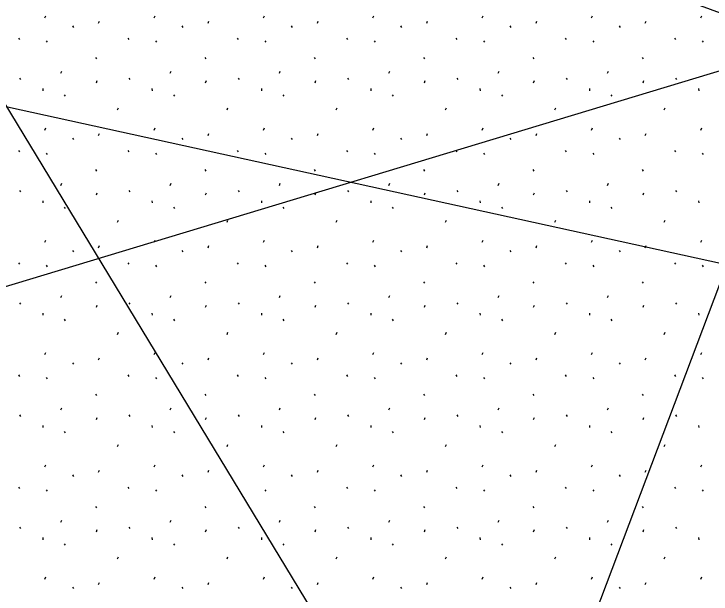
# Model space of a CAD drawing. Extents: x 419101 to 420177, y 4451541 to 4452254.
# Drawn here: x 420060.2 to 420070.78, y 4452017.72 to 4452026.51 of the extents above; entities that cross this region are included whole.
import ezdxf

# ---------------------------------------------------------------- set-up
doc = ezdxf.new("R2010")
doc.units = 0
for name, color, linetype in [('2_KADASTRO', 7, 'Continuous'), ('3_HALİHAZIR', 7, 'Continuous'), ('Level 61', 7, 'Continuous')]:
    doc.layers.add(name, color=color, linetype=linetype)

msp = doc.modelspace()

# ---------------------------------------------------------------- linework, layer by layer
at = {"layer": '2_KADASTRO'}
msp.add_lwpolyline([(420044.139, 4452028.602), (420046.42, 4452042.62), (420067.824, 4452037.969), (420095.36, 4452031.511), (420094.193, 4452026.24), (420109.972, 4452021.564), (420107.982, 4452014.605)], close=True, dxfattribs=at)
at = {"layer": '3_HALİHAZIR'}
for p, q in [((420067.385, 4452013.09), (420055.884, 4452032.04)), ((420072.23, 4452026.046), (420051.087, 4452019.661))]:
    msp.add_line(p, q, dxfattribs=at)
for points in [[(420067.385, 4452013.09), (420071.337, 4452023.551), (420072.23, 4452026.046), (420055.884, 4452032.04), (420051.087, 4452019.661)], [(420067.385, 4452013.09), (420071.337, 4452023.551), (420092.127, 4452015.367), (420088.165, 4452005.246)]]:
    msp.add_lwpolyline(points, close=True, dxfattribs=at)
at = {"layer": 'Level 61'}
for p, q in [((420060.67, 4452026.453), (420060.684, 4452026.485)), ((420062.328, 4452026.453), (420062.342, 4452026.485)), ((420063.987, 4452026.453), (420064.001, 4452026.485)), ((420065.646, 4452026.453), (420065.66, 4452026.485)), ((420067.304, 4452026.453), (420067.318, 4452026.485)), ((420068.963, 4452026.453), (420068.977, 4452026.485)), ((420070.621, 4452026.453), (420070.635, 4452026.485)), ((420061.089, 4452026.33), (420061.103, 4452026.308)), ((420061.486, 4452026.371), (420061.501, 4452026.403)), ((420062.747, 4452026.33), (420062.762, 4452026.308)), ((420063.145, 4452026.371), (420063.159, 4452026.403)), ((420064.406, 4452026.33), (420064.42, 4452026.308)), ((420064.804, 4452026.371), (420064.818, 4452026.403)), ((420066.065, 4452026.33), (420066.079, 4452026.308)), ((420066.462, 4452026.371), (420066.476, 4452026.403)), ((420067.723, 4452026.33), (420067.737, 4452026.308)), ((420068.121, 4452026.371), (420068.135, 4452026.403)), ((420069.382, 4452026.33), (420069.396, 4452026.308)), ((420069.779, 4452026.371), (420069.794, 4452026.403)), ((420060.272, 4452026.144), (420060.286, 4452026.122)), ((420061.93, 4452026.144), (420061.945, 4452026.122)), ((420063.589, 4452026.144), (420063.603, 4452026.122)), ((420065.248, 4452026.144), (420065.262, 4452026.122)), ((420066.906, 4452026.144), (420066.92, 4452026.122)), ((420068.565, 4452026.144), (420068.579, 4452026.122)), ((420070.223, 4452026.144), (420070.238, 4452026.122)), ((420060.692, 4452026.105), (420060.706, 4452026.084)), ((420062.35, 4452026.105), (420062.364, 4452026.084)), ((420064.009, 4452026.105), (420064.023, 4452026.084)), ((420065.667, 4452026.105), (420065.682, 4452026.084)), ((420067.326, 4452026.105), (420067.34, 4452026.084)), ((420068.985, 4452026.105), (420068.999, 4452026.084)), ((420070.643, 4452026.105), (420070.657, 4452026.084)), ((420061.439, 4452025.853), (420061.453, 4452025.832)), ((420063.098, 4452025.853), (420063.112, 4452025.832)), ((420064.756, 4452025.853), (420064.771, 4452025.832)), ((420066.415, 4452025.853), (420066.429, 4452025.832)), ((420068.074, 4452025.853), (420068.088, 4452025.832)), ((420069.732, 4452025.853), (420069.746, 4452025.832)), ((420060.911, 4452025.615), (420060.925, 4452025.646)), ((420062.57, 4452025.615), (420062.584, 4452025.646)), ((420064.228, 4452025.615), (420064.242, 4452025.646)), ((420065.887, 4452025.615), (420065.901, 4452025.646)), ((420067.545, 4452025.615), (420067.56, 4452025.646)), ((420069.204, 4452025.615), (420069.218, 4452025.646)), ((420060.285, 4452025.538), (420060.299, 4452025.516)), ((420061.451, 4452025.469), (420061.465, 4452025.501)), ((420061.944, 4452025.538), (420061.958, 4452025.516)), ((420063.109, 4452025.469), (420063.124, 4452025.501)), ((420063.602, 4452025.538), (420063.617, 4452025.516)), ((420064.768, 4452025.469), (420064.782, 4452025.501)), ((420065.261, 4452025.538), (420065.275, 4452025.516)), ((420066.427, 4452025.469), (420066.441, 4452025.501)), ((420066.92, 4452025.538), (420066.934, 4452025.516)), ((420068.085, 4452025.469), (420068.1, 4452025.501)), ((420068.578, 4452025.538), (420068.592, 4452025.516)), ((420069.744, 4452025.469), (420069.758, 4452025.501)), ((420070.237, 4452025.538), (420070.251, 4452025.516)), ((420060.637, 4452025.38), (420060.64, 4452025.348)), ((420062.295, 4452025.38), (420062.299, 4452025.348)), ((420063.954, 4452025.38), (420063.958, 4452025.348)), ((420065.613, 4452025.38), (420065.616, 4452025.348)), ((420067.271, 4452025.38), (420067.275, 4452025.348)), ((420068.93, 4452025.38), (420068.933, 4452025.348)), ((420070.588, 4452025.38), (420070.592, 4452025.348)), ((420060.963, 4452025.286), (420060.977, 4452025.264)), ((420062.621, 4452025.286), (420062.635, 4452025.264)), ((420064.28, 4452025.286), (420064.294, 4452025.264)), ((420065.939, 4452025.286), (420065.953, 4452025.264)), ((420067.597, 4452025.286), (420067.611, 4452025.264)), ((420069.256, 4452025.286), (420069.27, 4452025.264)), ((420061.774, 4452025.057), (420061.788, 4452025.089)), ((420063.433, 4452025.057), (420063.447, 4452025.089)), ((420065.091, 4452025.057), (420065.106, 4452025.089)), ((420066.75, 4452025.057), (420066.764, 4452025.089)), ((420068.408, 4452025.057), (420068.423, 4452025.089)), ((420070.067, 4452025.057), (420070.081, 4452025.089)), ((420060.67, 4452024.751), (420060.684, 4452024.783)), ((420062.328, 4452024.751), (420062.342, 4452024.783)), ((420063.987, 4452024.751), (420064.001, 4452024.783)), ((420065.646, 4452024.751), (420065.66, 4452024.783)), ((420067.304, 4452024.751), (420067.318, 4452024.783)), ((420068.963, 4452024.751), (420068.977, 4452024.783)), ((420070.621, 4452024.751), (420070.635, 4452024.783)), ((420061.486, 4452024.669), (420061.501, 4452024.701)), ((420063.145, 4452024.669), (420063.159, 4452024.701)), ((420064.804, 4452024.669), (420064.818, 4452024.701)), ((420066.462, 4452024.669), (420066.476, 4452024.701)), ((420068.121, 4452024.669), (420068.135, 4452024.701)), ((420069.779, 4452024.669), (420069.794, 4452024.701)), ((420061.089, 4452024.628), (420061.103, 4452024.606)), ((420062.747, 4452024.628), (420062.762, 4452024.606)), ((420064.406, 4452024.628), (420064.42, 4452024.606)), ((420066.065, 4452024.628), (420066.079, 4452024.606)), ((420067.723, 4452024.628), (420067.737, 4452024.606)), ((420069.382, 4452024.628), (420069.396, 4452024.606)), ((420060.272, 4452024.442), (420060.286, 4452024.42)), ((420061.93, 4452024.442), (420061.945, 4452024.42)), ((420063.589, 4452024.442), (420063.603, 4452024.42)), ((420065.248, 4452024.442), (420065.262, 4452024.42)), ((420066.906, 4452024.442), (420066.92, 4452024.42)), ((420068.565, 4452024.442), (420068.579, 4452024.42)), ((420070.223, 4452024.442), (420070.238, 4452024.42)), ((420060.692, 4452024.403), (420060.706, 4452024.382)), ((420062.35, 4452024.403), (420062.364, 4452024.382)), ((420064.009, 4452024.403), (420064.023, 4452024.382)), ((420065.667, 4452024.403), (420065.682, 4452024.382)), ((420067.326, 4452024.403), (420067.34, 4452024.382)), ((420068.985, 4452024.403), (420068.999, 4452024.382)), ((420070.643, 4452024.403), (420070.657, 4452024.382)), ((420061.439, 4452024.151), (420061.453, 4452024.13)), ((420063.098, 4452024.151), (420063.112, 4452024.13)), ((420064.756, 4452024.151), (420064.771, 4452024.13)), ((420066.415, 4452024.151), (420066.429, 4452024.13)), ((420068.074, 4452024.151), (420068.088, 4452024.13)), ((420069.732, 4452024.151), (420069.746, 4452024.13)), ((420060.911, 4452023.913), (420060.925, 4452023.944)), ((420062.57, 4452023.913), (420062.584, 4452023.944)), ((420064.228, 4452023.913), (420064.242, 4452023.944)), ((420065.887, 4452023.913), (420065.901, 4452023.944)), ((420067.545, 4452023.913), (420067.56, 4452023.944)), ((420069.204, 4452023.913), (420069.218, 4452023.944)), ((420060.285, 4452023.836), (420060.299, 4452023.814)), ((420061.451, 4452023.767), (420061.465, 4452023.799)), ((420061.944, 4452023.836), (420061.958, 4452023.814)), ((420063.109, 4452023.767), (420063.124, 4452023.799)), ((420063.602, 4452023.836), (420063.617, 4452023.814)), ((420064.768, 4452023.767), (420064.782, 4452023.799)), ((420065.261, 4452023.836), (420065.275, 4452023.814)), ((420066.427, 4452023.767), (420066.441, 4452023.799)), ((420066.92, 4452023.836), (420066.934, 4452023.814)), ((420068.085, 4452023.767), (420068.1, 4452023.799)), ((420068.578, 4452023.836), (420068.592, 4452023.814)), ((420069.744, 4452023.767), (420069.758, 4452023.799)), ((420070.237, 4452023.836), (420070.251, 4452023.814)), ((420060.637, 4452023.678), (420060.64, 4452023.646)), ((420062.295, 4452023.678), (420062.299, 4452023.646)), ((420063.954, 4452023.678), (420063.958, 4452023.646)), ((420065.613, 4452023.678), (420065.616, 4452023.646)), ((420067.271, 4452023.678), (420067.275, 4452023.646)), ((420068.93, 4452023.678), (420068.933, 4452023.646)), ((420070.588, 4452023.678), (420070.592, 4452023.646)), ((420060.963, 4452023.584), (420060.977, 4452023.562)), ((420062.621, 4452023.584), (420062.635, 4452023.562)), ((420064.28, 4452023.584), (420064.294, 4452023.562)), ((420065.939, 4452023.584), (420065.953, 4452023.562)), ((420067.597, 4452023.584), (420067.611, 4452023.562)), ((420069.256, 4452023.584), (420069.27, 4452023.562)), ((420061.774, 4452023.355), (420061.788, 4452023.387)), ((420063.433, 4452023.355), (420063.447, 4452023.387)), ((420065.091, 4452023.355), (420065.106, 4452023.387)), ((420066.75, 4452023.355), (420066.764, 4452023.387)), ((420068.408, 4452023.355), (420068.423, 4452023.387)), ((420070.067, 4452023.355), (420070.081, 4452023.387)), ((420060.67, 4452023.049), (420060.684, 4452023.081)), ((420062.328, 4452023.049), (420062.342, 4452023.081)), ((420063.987, 4452023.049), (420064.001, 4452023.081)), ((420065.646, 4452023.049), (420065.66, 4452023.081)), ((420067.304, 4452023.049), (420067.318, 4452023.081)), ((420068.963, 4452023.049), (420068.977, 4452023.081)), ((420070.621, 4452023.049), (420070.635, 4452023.081)), ((420061.486, 4452022.967), (420061.501, 4452022.999)), ((420063.145, 4452022.967), (420063.159, 4452022.999)), ((420064.804, 4452022.967), (420064.818, 4452022.999)), ((420066.462, 4452022.967), (420066.476, 4452022.999)), ((420068.121, 4452022.967), (420068.135, 4452022.999)), ((420069.779, 4452022.967), (420069.794, 4452022.999)), ((420061.089, 4452022.926), (420061.103, 4452022.904)), ((420062.747, 4452022.926), (420062.762, 4452022.904)), ((420064.406, 4452022.926), (420064.42, 4452022.904)), ((420066.065, 4452022.926), (420066.079, 4452022.904)), ((420067.723, 4452022.926), (420067.737, 4452022.904)), ((420069.382, 4452022.926), (420069.396, 4452022.904)), ((420060.272, 4452022.74), (420060.286, 4452022.718)), ((420061.93, 4452022.74), (420061.945, 4452022.718)), ((420063.589, 4452022.74), (420063.603, 4452022.718)), ((420065.248, 4452022.74), (420065.262, 4452022.718)), ((420066.906, 4452022.74), (420066.92, 4452022.718)), ((420068.565, 4452022.74), (420068.579, 4452022.718)), ((420070.223, 4452022.74), (420070.238, 4452022.718)), ((420060.692, 4452022.701), (420060.706, 4452022.68)), ((420062.35, 4452022.701), (420062.364, 4452022.68)), ((420064.009, 4452022.701), (420064.023, 4452022.68)), ((420065.667, 4452022.701), (420065.682, 4452022.68)), ((420067.326, 4452022.701), (420067.34, 4452022.68)), ((420068.985, 4452022.701), (420068.999, 4452022.68)), ((420070.643, 4452022.701), (420070.657, 4452022.68)), ((420061.439, 4452022.449), (420061.453, 4452022.428)), ((420063.098, 4452022.449), (420063.112, 4452022.428)), ((420064.756, 4452022.449), (420064.771, 4452022.428)), ((420066.415, 4452022.449), (420066.429, 4452022.428)), ((420068.074, 4452022.449), (420068.088, 4452022.428)), ((420069.732, 4452022.449), (420069.746, 4452022.428)), ((420060.911, 4452022.211), (420060.925, 4452022.242)), ((420062.57, 4452022.211), (420062.584, 4452022.242)), ((420064.228, 4452022.211), (420064.242, 4452022.242)), ((420065.887, 4452022.211), (420065.901, 4452022.242)), ((420067.545, 4452022.211), (420067.56, 4452022.242)), ((420069.204, 4452022.211), (420069.218, 4452022.242)), ((420060.285, 4452022.134), (420060.299, 4452022.112)), ((420061.451, 4452022.065), (420061.465, 4452022.097)), ((420061.944, 4452022.134), (420061.958, 4452022.112)), ((420063.109, 4452022.065), (420063.124, 4452022.097)), ((420063.602, 4452022.134), (420063.617, 4452022.112)), ((420064.768, 4452022.065), (420064.782, 4452022.097)), ((420065.261, 4452022.134), (420065.275, 4452022.112)), ((420066.427, 4452022.065), (420066.441, 4452022.097)), ((420066.92, 4452022.134), (420066.934, 4452022.112)), ((420068.085, 4452022.065), (420068.1, 4452022.097)), ((420068.578, 4452022.134), (420068.592, 4452022.112)), ((420069.744, 4452022.065), (420069.758, 4452022.097)), ((420070.237, 4452022.134), (420070.251, 4452022.112)), ((420060.637, 4452021.976), (420060.64, 4452021.944)), ((420060.963, 4452021.882), (420060.977, 4452021.86)), ((420062.295, 4452021.976), (420062.299, 4452021.944)), ((420062.621, 4452021.882), (420062.635, 4452021.86)), ((420063.954, 4452021.976), (420063.958, 4452021.944)), ((420064.28, 4452021.882), (420064.294, 4452021.86)), ((420065.613, 4452021.976), (420065.616, 4452021.944)), ((420065.939, 4452021.882), (420065.953, 4452021.86)), ((420067.271, 4452021.976), (420067.275, 4452021.944)), ((420067.597, 4452021.882), (420067.611, 4452021.86)), ((420068.93, 4452021.976), (420068.933, 4452021.944)), ((420069.256, 4452021.882), (420069.27, 4452021.86)), ((420070.588, 4452021.976), (420070.592, 4452021.944)), ((420061.774, 4452021.653), (420061.788, 4452021.685)), ((420063.433, 4452021.653), (420063.447, 4452021.685)), ((420065.091, 4452021.653), (420065.106, 4452021.685)), ((420066.75, 4452021.653), (420066.764, 4452021.685)), ((420068.408, 4452021.653), (420068.423, 4452021.685)), ((420070.067, 4452021.653), (420070.081, 4452021.685)), ((420060.67, 4452021.347), (420060.684, 4452021.379)), ((420062.328, 4452021.347), (420062.342, 4452021.379)), ((420063.987, 4452021.347), (420064.001, 4452021.379)), ((420065.646, 4452021.347), (420065.66, 4452021.379)), ((420067.304, 4452021.347), (420067.318, 4452021.379)), ((420068.963, 4452021.347), (420068.977, 4452021.379)), ((420070.621, 4452021.347), (420070.635, 4452021.379)), ((420061.486, 4452021.265), (420061.501, 4452021.297)), ((420063.145, 4452021.265), (420063.159, 4452021.297)), ((420064.804, 4452021.265), (420064.818, 4452021.297)), ((420066.462, 4452021.265), (420066.476, 4452021.297)), ((420068.121, 4452021.265), (420068.135, 4452021.297)), ((420069.779, 4452021.265), (420069.794, 4452021.297)), ((420061.089, 4452021.224), (420061.103, 4452021.202)), ((420062.747, 4452021.224), (420062.762, 4452021.202)), ((420064.406, 4452021.224), (420064.42, 4452021.202)), ((420066.065, 4452021.224), (420066.079, 4452021.202)), ((420067.723, 4452021.224), (420067.737, 4452021.202)), ((420069.382, 4452021.224), (420069.396, 4452021.202)), ((420060.272, 4452021.038), (420060.286, 4452021.016)), ((420061.93, 4452021.038), (420061.945, 4452021.016)), ((420063.589, 4452021.038), (420063.603, 4452021.016)), ((420065.248, 4452021.038), (420065.262, 4452021.016)), ((420066.906, 4452021.038), (420066.92, 4452021.016)), ((420068.565, 4452021.038), (420068.579, 4452021.016)), ((420070.223, 4452021.038), (420070.238, 4452021.016)), ((420060.692, 4452020.999), (420060.706, 4452020.978)), ((420062.35, 4452020.999), (420062.364, 4452020.978)), ((420064.009, 4452020.999), (420064.023, 4452020.978)), ((420065.667, 4452020.999), (420065.682, 4452020.978)), ((420067.326, 4452020.999), (420067.34, 4452020.978)), ((420068.985, 4452020.999), (420068.999, 4452020.978)), ((420070.643, 4452020.999), (420070.657, 4452020.978)), ((420061.439, 4452020.747), (420061.453, 4452020.726)), ((420063.098, 4452020.747), (420063.112, 4452020.726)), ((420064.756, 4452020.747), (420064.771, 4452020.726)), ((420066.415, 4452020.747), (420066.429, 4452020.726)), ((420068.074, 4452020.747), (420068.088, 4452020.726)), ((420069.732, 4452020.747), (420069.746, 4452020.726)), ((420060.911, 4452020.509), (420060.925, 4452020.54)), ((420062.57, 4452020.509), (420062.584, 4452020.54)), ((420064.228, 4452020.509), (420064.242, 4452020.54)), ((420065.887, 4452020.509), (420065.901, 4452020.54)), ((420067.545, 4452020.509), (420067.56, 4452020.54)), ((420069.204, 4452020.509), (420069.218, 4452020.54)), ((420060.285, 4452020.432), (420060.299, 4452020.41)), ((420061.944, 4452020.432), (420061.958, 4452020.41)), ((420063.602, 4452020.432), (420063.617, 4452020.41)), ((420065.261, 4452020.432), (420065.275, 4452020.41)), ((420066.92, 4452020.432), (420066.934, 4452020.41)), ((420068.578, 4452020.432), (420068.592, 4452020.41)), ((420070.237, 4452020.432), (420070.251, 4452020.41)), ((420061.451, 4452020.363), (420061.465, 4452020.395)), ((420063.109, 4452020.363), (420063.124, 4452020.395)), ((420064.768, 4452020.363), (420064.782, 4452020.395)), ((420066.427, 4452020.363), (420066.441, 4452020.395)), ((420068.085, 4452020.363), (420068.1, 4452020.395)), ((420069.744, 4452020.363), (420069.758, 4452020.395)), ((420060.637, 4452020.274), (420060.64, 4452020.242)), ((420062.295, 4452020.274), (420062.299, 4452020.242)), ((420063.954, 4452020.274), (420063.958, 4452020.242)), ((420065.613, 4452020.274), (420065.616, 4452020.242)), ((420067.271, 4452020.274), (420067.275, 4452020.242)), ((420068.93, 4452020.274), (420068.933, 4452020.242)), ((420070.588, 4452020.274), (420070.592, 4452020.242)), ((420060.963, 4452020.18), (420060.977, 4452020.158)), ((420062.621, 4452020.18), (420062.635, 4452020.158)), ((420064.28, 4452020.18), (420064.294, 4452020.158)), ((420065.939, 4452020.18), (420065.953, 4452020.158)), ((420067.597, 4452020.18), (420067.611, 4452020.158)), ((420069.256, 4452020.18), (420069.27, 4452020.158)), ((420061.774, 4452019.951), (420061.788, 4452019.983)), ((420063.433, 4452019.951), (420063.447, 4452019.983)), ((420065.091, 4452019.951), (420065.106, 4452019.983)), ((420066.75, 4452019.951), (420066.764, 4452019.983)), ((420068.408, 4452019.951), (420068.423, 4452019.983)), ((420070.067, 4452019.951), (420070.081, 4452019.983)), ((420060.67, 4452019.645), (420060.684, 4452019.677)), ((420062.328, 4452019.645), (420062.342, 4452019.677)), ((420063.987, 4452019.645), (420064.001, 4452019.677)), ((420065.646, 4452019.645), (420065.66, 4452019.677)), ((420067.304, 4452019.645), (420067.318, 4452019.677)), ((420068.963, 4452019.645), (420068.977, 4452019.677)), ((420070.621, 4452019.645), (420070.635, 4452019.677)), ((420061.486, 4452019.563), (420061.501, 4452019.595)), ((420063.145, 4452019.563), (420063.159, 4452019.595)), ((420064.804, 4452019.563), (420064.818, 4452019.595)), ((420066.462, 4452019.563), (420066.476, 4452019.595)), ((420068.121, 4452019.563), (420068.135, 4452019.595)), ((420069.779, 4452019.563), (420069.794, 4452019.595)), ((420061.089, 4452019.522), (420061.103, 4452019.5)), ((420062.747, 4452019.522), (420062.762, 4452019.5)), ((420064.406, 4452019.522), (420064.42, 4452019.5)), ((420066.065, 4452019.522), (420066.079, 4452019.5)), ((420067.723, 4452019.522), (420067.737, 4452019.5)), ((420069.382, 4452019.522), (420069.396, 4452019.5)), ((420060.272, 4452019.336), (420060.286, 4452019.314)), ((420060.692, 4452019.297), (420060.706, 4452019.276)), ((420061.93, 4452019.336), (420061.945, 4452019.314)), ((420062.35, 4452019.297), (420062.364, 4452019.276)), ((420063.589, 4452019.336), (420063.603, 4452019.314)), ((420064.009, 4452019.297), (420064.023, 4452019.276)), ((420065.248, 4452019.336), (420065.262, 4452019.314)), ((420065.667, 4452019.297), (420065.682, 4452019.276)), ((420066.906, 4452019.336), (420066.92, 4452019.314)), ((420067.326, 4452019.297), (420067.34, 4452019.276)), ((420068.565, 4452019.336), (420068.579, 4452019.314)), ((420068.985, 4452019.297), (420068.999, 4452019.276)), ((420070.223, 4452019.336), (420070.238, 4452019.314)), ((420070.643, 4452019.297), (420070.657, 4452019.276)), ((420061.439, 4452019.045), (420061.453, 4452019.024)), ((420063.098, 4452019.045), (420063.112, 4452019.024)), ((420064.756, 4452019.045), (420064.771, 4452019.024)), ((420066.415, 4452019.045), (420066.429, 4452019.024)), ((420068.074, 4452019.045), (420068.088, 4452019.024)), ((420069.732, 4452019.045), (420069.746, 4452019.024)), ((420060.911, 4452018.807), (420060.925, 4452018.838)), ((420062.57, 4452018.807), (420062.584, 4452018.838)), ((420064.228, 4452018.807), (420064.242, 4452018.838)), ((420065.887, 4452018.807), (420065.901, 4452018.838)), ((420067.545, 4452018.807), (420067.56, 4452018.838)), ((420069.204, 4452018.807), (420069.218, 4452018.838)), ((420060.285, 4452018.73), (420060.299, 4452018.708)), ((420061.944, 4452018.73), (420061.958, 4452018.708)), ((420063.602, 4452018.73), (420063.617, 4452018.708)), ((420065.261, 4452018.73), (420065.275, 4452018.708)), ((420066.92, 4452018.73), (420066.934, 4452018.708)), ((420068.578, 4452018.73), (420068.592, 4452018.708)), ((420070.237, 4452018.73), (420070.251, 4452018.708)), ((420061.451, 4452018.661), (420061.465, 4452018.693)), ((420063.109, 4452018.661), (420063.124, 4452018.693)), ((420064.768, 4452018.661), (420064.782, 4452018.693)), ((420066.427, 4452018.661), (420066.441, 4452018.693)), ((420068.085, 4452018.661), (420068.1, 4452018.693)), ((420069.744, 4452018.661), (420069.758, 4452018.693)), ((420060.637, 4452018.572), (420060.64, 4452018.54)), ((420062.295, 4452018.572), (420062.299, 4452018.54)), ((420063.954, 4452018.572), (420063.958, 4452018.54)), ((420065.613, 4452018.572), (420065.616, 4452018.54)), ((420067.271, 4452018.572), (420067.275, 4452018.54)), ((420068.93, 4452018.572), (420068.933, 4452018.54)), ((420070.588, 4452018.572), (420070.592, 4452018.54)), ((420060.963, 4452018.478), (420060.977, 4452018.456)), ((420062.621, 4452018.478), (420062.635, 4452018.456)), ((420064.28, 4452018.478), (420064.294, 4452018.456)), ((420065.939, 4452018.478), (420065.953, 4452018.456)), ((420067.597, 4452018.478), (420067.611, 4452018.456)), ((420069.256, 4452018.478), (420069.27, 4452018.456)), ((420061.774, 4452018.249), (420061.788, 4452018.281)), ((420063.433, 4452018.249), (420063.447, 4452018.281)), ((420065.091, 4452018.249), (420065.106, 4452018.281)), ((420066.75, 4452018.249), (420066.764, 4452018.281)), ((420068.408, 4452018.249), (420068.423, 4452018.281)), ((420070.067, 4452018.249), (420070.081, 4452018.281)), ((420060.67, 4452017.943), (420060.684, 4452017.975)), ((420062.328, 4452017.943), (420062.342, 4452017.975)), ((420063.987, 4452017.943), (420064.001, 4452017.975)), ((420065.646, 4452017.943), (420065.66, 4452017.975)), ((420067.304, 4452017.943), (420067.318, 4452017.975)), ((420068.963, 4452017.943), (420068.977, 4452017.975)), ((420070.621, 4452017.943), (420070.635, 4452017.975)), ((420061.486, 4452017.861), (420061.501, 4452017.893)), ((420063.145, 4452017.861), (420063.159, 4452017.893)), ((420064.804, 4452017.861), (420064.818, 4452017.893)), ((420066.462, 4452017.861), (420066.476, 4452017.893)), ((420068.121, 4452017.861), (420068.135, 4452017.893)), ((420069.779, 4452017.861), (420069.794, 4452017.893)), ((420061.089, 4452017.82), (420061.103, 4452017.798)), ((420062.747, 4452017.82), (420062.762, 4452017.798)), ((420064.406, 4452017.82), (420064.42, 4452017.798)), ((420066.065, 4452017.82), (420066.079, 4452017.798)), ((420067.723, 4452017.82), (420067.737, 4452017.798)), ((420069.382, 4452017.82), (420069.396, 4452017.798))]:
    msp.add_line(p, q, dxfattribs=at)

doc.saveas('drawing.dxf')
